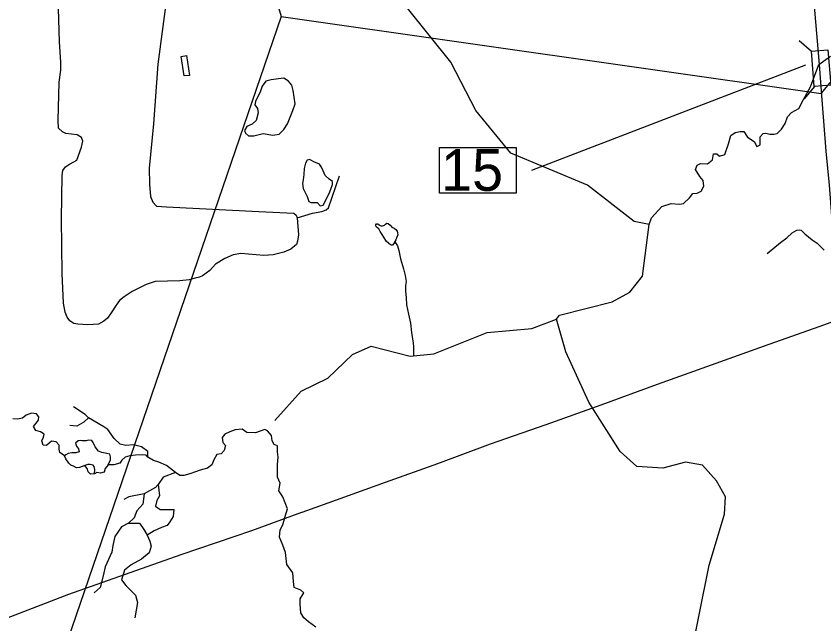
# Model space of a CAD drawing. Extents: x 2082433 to 2279600, y 546599 to 755198.
# Drawn here: x 2184182 to 2190966, y 560446 to 565552 of the extents above; entities that cross this region are included whole.
import ezdxf

# ---------------------------------------------------------------- set-up
doc = ezdxf.new("R2010")
doc.units = 0
for name, color, linetype in [('Exist Boundary Political Fire Districts', 7, 'Continuous'), ('Exist Hydrographic Creek Single Shore', 7, 'Continuous'), ('Exist Hydrographic Misc Water Feature', 7, 'Continuous'), ('Exist Hydrographic Pond Under 1500 Sq Ft', 7, 'Continuous'), ('Exist Road Non-System Type 51', 7, 'Continuous'), ('Exist Road Primary US Attributed', 7, 'Continuous'), ('Exist Road Primary US Structure Standard Bridge CELL', 7, 'Continuous'), ('Exist Road Primary US Structure Standard Bridge Number Label', 7, 'Continuous'), ('Exist Utilities Electrical Transmission Line', 7, 'Continuous')]:
    doc.layers.add(name, color=color, linetype=linetype)

msp = doc.modelspace()

# ---------------------------------------------------------------- linework, layer by layer
at = {"layer": 'Exist Boundary Political Fire Districts'}
for points in [[(2184770.1, 571633), (2184681.7, 571341.4), (2184687.2, 571323.1), (2186407.2, 565549.4)], [(2186407.2, 565549.4), (2190945, 564901.2), (2194698.9, 569380)], [(2186407.2, 565549.4), (2182889.5, 555276), (2180885, 554398.5), (2179859.3, 553890.4), (2176488.4, 553032.5), (2172776, 550757.8), (2171117.1, 549711.7), (2170077.1, 548737.9)]]:
    msp.add_lwpolyline(points, dxfattribs=at)
at = {"layer": 'Exist Hydrographic Creek Single Shore'}
msp.add_line((2186354.2, 562154.7), (2186576.3, 562399.5), dxfattribs=at)
for points in [[(2189499.4, 563800.1), (2189374.5, 563825.6), (2188980.4, 564132.1), (2188337.3, 564401), (2188043.5, 564757.8), (2187832.3, 565165.5), (2187470.3, 565619), (2187411.3, 565761.1), (2187410.5, 565842.8)], [(2189499.4, 563800.1), (2189519.5, 563857.3), (2189606.3, 563951), (2189683, 563976.5), (2189752.8, 563973.1), (2189786.9, 563978.2), (2189838, 564025.9), (2189865.2, 564061.7), (2189902.7, 564063.4), (2189936.8, 564080.4), (2189958.9, 564123), (2189953.8, 564170.7), (2189924.9, 564203.1), (2189889.1, 564262.7), (2189902.7, 564300.1), (2189931.7, 564313.8), (2189987.9, 564310.4), (2190030.5, 564344.4), (2190039, 564393.8), (2190067.9, 564393.8), (2190090.1, 564375.1), (2190136.1, 564388.7), (2190165, 564479), (2190183.8, 564548.8), (2190222.1, 564573.5), (2190264.7, 564582), (2190295.3, 564582), (2190324.3, 564536.1), (2190380.5, 564498.6), (2190404.3, 564457.7), (2190431.6, 564469.6), (2190431.6, 564503.7), (2190431.6, 564537.8), (2190455.4, 564565), (2190479.3, 564568.4), (2190511.6, 564559.9), (2190545.7, 564559.9), (2190573, 564565), (2190610.4, 564602.5), (2190642.8, 564650.2), (2190661.5, 564706.4), (2190695.6, 564742.1), (2190755.2, 564774.5), (2190796.1, 564851.2), (2190854, 564956.8), (2190924.8, 565145.5), (2191022.6, 565214)], [(2188721.4, 563005.7), (2188746.4, 563038), (2189187.5, 563150.4), (2189336.4, 563232.7), (2189443.4, 563368.3), (2189499.4, 563800.1)], [(2190489.1, 563558.8), (2190601.9, 563650.4), (2190655.6, 563689.5), (2190699.8, 563731.3), (2190739.9, 563752.5), (2190761.2, 563755.1), (2190774.8, 563753.4), (2190808, 563722.7), (2190868.5, 563673.3), (2190911.1, 563643.5), (2190968.1, 563584.8)], [(2187362.8, 563654.5), (2187385.1, 563620.7), (2187395.6, 563583), (2187409.7, 563513.2), (2187436.2, 563429.3), (2187448.9, 563373.4), (2187459.1, 563321.6), (2187453.4, 563287.6), (2187451.7, 563239.6), (2187457.9, 563187.5), (2187460.4, 563125.5), (2187478.8, 563047.7), (2187495.6, 562971.8), (2187503.8, 562893.9), (2187510.6, 562839.8), (2187516.7, 562808), (2187518.8, 562774.1), (2187519, 562752.1), (2187519, 562698.6)], [(2186576.3, 562399.5), (2186800.4, 562509.8), (2187007.3, 562709), (2187165.4, 562777.9), (2187490.4, 562695.9), (2187690.4, 562714.8), (2188139.4, 562892.7), (2188513.5, 562927.8), (2188721.4, 563005.7)], [(2189832.4, 560090.1), (2190002.4, 560939.6), (2190132.4, 561366.7), (2190139.6, 561514.1), (2190063.5, 561646.8), (2189946.4, 561780.4), (2189804.5, 561803), (2189613.4, 561754.3), (2189396.4, 561768.5), (2189254.3, 561892.8), (2188992.5, 562308.1), (2188798.5, 562731.9), (2188721.4, 563005.7)], [(2184589.3, 561857.1), (2184547.7, 561884.9), (2184542.1, 561912.7), (2184542.1, 561946), (2184517.1, 561973.8), (2184478.2, 561979.4), (2184436.6, 561943.2), (2184408.8, 561946), (2184397.7, 561984.9), (2184411.6, 562015.5), (2184417.1, 562040.5), (2184386.6, 562060), (2184347.7, 562071.1), (2184328.3, 562104.4), (2184350.5, 562132.2), (2184369.9, 562157.2), (2184372.7, 562185), (2184353.3, 562210), (2184311.6, 562215.6), (2184267.2, 562198.9), (2184233.9, 562173.9), (2184192.2, 562165.6), (2184153.4, 562168.4)], [(2186272, 562079.4), (2186191.5, 562051.6), (2186119.3, 562054.4), (2186080.4, 562082.2), (2186022.1, 562076.6), (2185977.7, 562060), (2185936, 562040.5), (2185911.1, 562012.7), (2185919.4, 561968.3), (2185941.6, 561943.3), (2185930.5, 561901.6), (2185902.7, 561873.8), (2185866.6, 561868.2), (2185841.6, 561823.7), (2185825, 561782.1), (2185788.9, 561754.3), (2185727.8, 561737.6), (2185688.9, 561723.7), (2185641.7, 561707), (2185591.7, 561693.1), (2185555.6, 561693.1), (2185519.5, 561718.1)], [(2186699.7, 560417.5), (2186638.6, 560462), (2186599.7, 560495.3), (2186571.9, 560539.8), (2186566.4, 560612), (2186566.4, 560656.5), (2186599.7, 560706.5), (2186571.9, 560728.8), (2186516.4, 560751), (2186510.8, 560801), (2186505.3, 560873.3), (2186455.3, 560945.5), (2186444.2, 561045.6), (2186422, 561106.7), (2186394.2, 561173.4), (2186399.8, 561234.6), (2186422, 561279), (2186438.6, 561340.2), (2186460.9, 561412.4), (2186422, 561512.5), (2186388.7, 561562.5), (2186399.8, 561629.2), (2186377.6, 561679.2), (2186377.6, 561740.4), (2186377.6, 561784.8), (2186383.1, 561846), (2186377.6, 561890.4), (2186377.6, 561940.5), (2186349.8, 561951.6), (2186333.1, 561984.9), (2186327.6, 562029.4), (2186294.3, 562068.3), (2186272, 562079.4)], [(2184955.8, 561782.1), (2184975.3, 561823.7), (2184975.3, 561848.8), (2184969.7, 561871), (2184944.7, 561876.5), (2184900.3, 561884.9), (2184872.5, 561896), (2184844.8, 561932.1), (2184828.1, 561968.3), (2184817, 561987.7), (2184789.2, 561990.5), (2184769.8, 561984.9), (2184733.7, 561982.2), (2184722.6, 561987.7), (2184703.2, 561982.2), (2184680.9, 561962.7), (2184689.3, 561937.7), (2184705.9, 561915.5), (2184711.5, 561890.4), (2184683.7, 561882.1), (2184650.4, 561882.1), (2184619.9, 561876.5), (2184600.4, 561865.4), (2184589.3, 561857.1)], [(2184758.7, 561776.5), (2184714.3, 561759.8), (2184689.3, 561757), (2184664.3, 561770.9), (2184642.1, 561779.3), (2184625.4, 561796), (2184600.4, 561832.1), (2184589.3, 561857.1)], [(2185519.5, 561718.1), (2185444.6, 561776.5), (2185380.7, 561804.3), (2185336.3, 561818.2), (2185289.1, 561846), (2185275.2, 561862.7), (2185241.9, 561865.4), (2185183.5, 561862.7), (2185136.3, 561857.1), (2185097.5, 561846), (2185069.7, 561821), (2185053, 561796), (2185003, 561782.1), (2184955.8, 561782.1)], [(2184839.2, 561707), (2184842, 561743.2), (2184836.4, 561768.2), (2184828.1, 561779.3), (2184803.1, 561784.8), (2184783.7, 561784.8), (2184758.7, 561776.5)], [(2184839.2, 561707), (2184805.9, 561704.2), (2184786.5, 561723.7), (2184778.1, 561751.5), (2184758.7, 561776.5)], [(2184955.8, 561782.1), (2184930.9, 561751.5), (2184922.5, 561720.9), (2184889.2, 561712.6), (2184858.7, 561718.1), (2184839.2, 561707)], [(2185519.5, 561718.1), (2185416.8, 561679.2), (2185375.1, 561615.3), (2185352.9, 561590.3), (2185302.9, 561562.5), (2185258.5, 561537.5), (2185128, 561512.5), (2185086.4, 561490.3)]]:
    msp.add_lwpolyline(points, dxfattribs=at)
at = {"layer": 'Exist Hydrographic Misc Water Feature'}
for points in [[(2184917.6, 562101.2), (2184790.3, 562176.4), (2184761.4, 562205.4), (2184663.1, 562269.1)], [(2184790.3, 562176.4), (2184749.8, 562141.7), (2184692, 562107), (2184634.1, 562112.7)], [(2185289.1, 561846), (2185287.9, 561892.7), (2185235.8, 561933.2), (2185166.4, 561950.6), (2185102.8, 561944.8), (2185056.5, 561956.4), (2185004.4, 562002.7), (2184952.3, 562078), (2184917.6, 562101.2)], [(2185375.1, 561615.3), (2185386.2, 561522.1), (2185363.1, 561481.6), (2185351.5, 561435.3), (2185392, 561406.3), (2185438.3, 561406.3), (2185507.7, 561406.3), (2185501.9, 561348.4), (2185473, 561302.1), (2185449.9, 561273.2), (2185403.6, 561255.8), (2185340, 561226.8), (2185282.1, 561192.1)], [(2185258.5, 561537.5), (2185247.4, 561452.7), (2185195.3, 561394.7), (2185172.2, 561336.8), (2185125.9, 561290.5)], [(2185125.9, 561290.5), (2185068, 561261.6), (2185010.2, 561180.5), (2184992.8, 561105.2), (2184987, 561047.3), (2184929.2, 560925.7), (2184911.8, 560850.5), (2184888.7, 560752), (2184836.6, 560705.7)], [(2185125.9, 561290.5), (2185218.5, 561290.5), (2185253.2, 561238.4), (2185282.1, 561192.1), (2185305.2, 561140), (2185316.8, 561099.4), (2185299.5, 561041.5), (2185235.8, 560989.4), (2185149, 560943.1), (2185091.2, 560896.8), (2185068, 560815.7), (2185102.8, 560769.4), (2185183.7, 560688.3), (2185201.1, 560624.6), (2185178, 560497.2)]]:
    msp.add_lwpolyline(points, dxfattribs=at)
at = {"layer": 'Exist Hydrographic Pond Under 1500 Sq Ft'}
for points in [[(2185613.8, 565220.1), (2185638.4, 565054.2), (2185594.3, 565049.9), (2185569.3, 565213.8), (2185613.8, 565220.1)], [(2186507.6, 564927.8), (2186497, 564971.3), (2186469.6, 565005.6), (2186430.6, 565030.8), (2186384.8, 565026.2), (2186325.2, 565017.1), (2186279.4, 565005.6), (2186247.4, 564964.4), (2186233.9, 564920.9), (2186192.4, 564834), (2186187.8, 564806.5), (2186208.4, 564774.5), (2186215.3, 564740.2), (2186199.3, 564676.1), (2186164.9, 564644), (2186119.1, 564625.7), (2186100.8, 564591.4), (2186107.6, 564568.5), (2186132.8, 564545.6), (2186178.5, 564547), (2186256.5, 564566.2), (2186336.7, 564552.5), (2186391.7, 564559.3), (2186430.6, 564600.5), (2186462.6, 564647.4), (2186506.2, 564758.5), (2186526.8, 564815.7), (2186507.6, 564927.8)], [(2186682.4, 564328.3), (2186663.1, 564338.7), (2186645.1, 564346.8), (2186627, 564342.3), (2186611.7, 564317.1), (2186601.8, 564270.3), (2186599.1, 564220.8), (2186592.8, 564177.6), (2186586.1, 564145), (2186593.7, 564102.8), (2186627, 564036.2), (2186639.7, 563995.7), (2186656.8, 563985.8), (2186709.9, 563984.6), (2186734.3, 563958.8), (2186762.2, 563962.4), (2186810.8, 564062.5), (2186824.3, 564098.3), (2186838.8, 564137.1), (2186840.6, 564161.4), (2186809.9, 564182.1), (2186778.4, 564212.7), (2186760.4, 564253.2), (2186746, 564283.8), (2186728.9, 564308.1), (2186682.4, 564328.3)], [(2187362.8, 563654.5), (2187353.1, 563640.5), (2187343.1, 563628.7), (2187335.1, 563626.6), (2187325.2, 563630.6), (2187313.1, 563640.1), (2187291, 563662.1), (2187270.7, 563693.9), (2187256.5, 563716), (2187240.3, 563743.5), (2187227.8, 563763.6), (2187208.1, 563777.6), (2187202, 563789.5), (2187202.2, 563797.6), (2187207.9, 563807.6)], [(2187207.9, 563807.6), (2187219.8, 563807.5), (2187230.1, 563799.4), (2187240.1, 563793.8), (2187247.9, 563789.8), (2187260, 563790), (2187275.8, 563795.8), (2187285.7, 563804), (2187295.9, 563812.2), (2187307.8, 563810), (2187324, 563794.1), (2187338.4, 563778.2), (2187357.8, 563770.4), (2187372, 563758.5), (2187382.4, 563744.8), (2187386.5, 563730.8), (2187388.6, 563714.7), (2187380.6, 563694.8), (2187371, 563672.7), (2187362.5, 563658.5), (2187362.8, 563654.5)]]:
    msp.add_lwpolyline(points, dxfattribs=at)
at = {"layer": 'Exist Road Non-System Type 51'}
for points in [[(2185454.8, 565785), (2185372.2, 565146.8), (2185337, 564646.9), (2185299.9, 564273), (2185301.9, 564140.8), (2185310.2, 564035.5), (2185330.8, 563990.1), (2185359.8, 563954.9), (2185444.4, 563948.7), (2186221.1, 563909.5), (2186514.4, 563895), (2186533, 563878.5), (2186543.3, 563855.8)], [(2186543.3, 563855.8), (2186553.6, 563713.3), (2186545.4, 563661.6), (2186537.1, 563632.7), (2186489.6, 563593.5), (2186429.7, 563568.7), (2186340.9, 563546), (2186262.4, 563541.8), (2186068.2, 563556.3), (2186004.2, 563546), (2185934, 563515), (2185857.6, 563467.5), (2185808, 563413.8), (2185748.1, 563370.4), (2185721.2, 563358), (2185686.1, 563349.7), (2185636.5, 563335.3), (2185556, 563327), (2185349.4, 563320.8), (2185273, 563298.1), (2185157.3, 563238.2), (2185089.2, 563192.8), (2185049.9, 563161.8), (2185021, 563122.5), (2184979.7, 563058.5), (2184948.7, 563015.1), (2184919.8, 562990.3), (2184872.3, 562963.5), (2184783.5, 562957.3), (2184700.9, 562963.5), (2184667.8, 562969.7), (2184632.7, 562992.4), (2184610, 563021.3), (2184593.4, 563064.7), (2184581, 563139.1), (2184568.7, 563389), (2184562.5, 563849.6), (2184568.7, 564213.1), (2184572.8, 564254.4), (2184595.5, 564285.4), (2184630.6, 564308.2), (2184665.7, 564326.7), (2184690.5, 564341.2), (2184731.8, 564450.7), (2184742.2, 564502.3), (2184729.8, 564533.3), (2184694.7, 564553.9), (2184599.6, 564566.3), (2184570.7, 564578.7), (2184537.7, 564609.7), (2184533.5, 564675.8), (2184543.9, 564996), (2184556.3, 565097.2), (2184558.3, 565165.3), (2184545.9, 565336.8), (2184535.6, 565712.7)], [(2186543.3, 563855.8), (2186671.4, 563895), (2186749.9, 563909.5), (2186785, 563924), (2186805.6, 563942.5), (2186898.6, 564209)]]:
    msp.add_lwpolyline(points, dxfattribs=at)
at = {"layer": 'Exist Road Primary US Attributed'}
for points in [[(2190929.4, 565146.2), (2190912.3, 565340.4), (2190894, 565569.1), (2190866.3, 565921.2), (2190837.8, 566271.7), (2190807.6, 566658.8), (2190776.1, 567044.5)], [(2191489.7, 558265.9), (2191482.9, 558326.3), (2191456.5, 558649.1), (2191410.5, 559219.7), (2191396.9, 559386.6), (2191374.3, 559681.7), (2191342, 560078.6), (2191314.3, 560388.2), (2191287.5, 560739.5), (2191256.8, 561102.3), (2191229.6, 561436.9), (2191204.9, 561724), (2191170.4, 562157.9), (2191130.4, 562655.2), (2191093.3, 563080.6), (2191061.8, 563507.3), (2191013.7, 564130.2), (2190986.4, 564418.1), (2190954.9, 564811.6), (2190929.4, 565146.2)]]:
    msp.add_lwpolyline(points, dxfattribs=at)
at = {"layer": 'Exist Road Primary US Structure Standard Bridge CELL'}
for p, q in [((2190758.2, 565345.6), (2190861.7, 565257.6)), ((2190888.3, 564961.4), (2190800.4, 564857.9))]:
    msp.add_line(p, q, dxfattribs=at)
msp.add_lwpolyline([(2191000.2, 565268.9), (2191024.4, 564972.4), (2190885.9, 564961.2), (2190861.7, 565257.6)], close=True, dxfattribs=at)
at = {"layer": 'Exist Road Primary US Structure Standard Bridge Number Label'}
msp.add_line((2190813.5, 565141.1), (2188510.7, 564255.4), dxfattribs=at)
msp.add_lwpolyline([(2187739, 564446.6), (2188383.1, 564446.6), (2188383.1, 564064.3), (2187739, 564064.3)], close=True, dxfattribs=at)
at = {"layer": 'Exist Utilities Electrical Transmission Line'}
for points in [[(2191363.4, 563099.9), (2190924.7, 562941), (2190466, 562779.9), (2190021.2, 562618.9)], [(2190021.2, 562618.9), (2189566.6, 562455.7), (2189091.9, 562284.6), (2188631.2, 562117.5), (2188164.6, 561954.4), (2187721.8, 561791.3), (2187281.1, 561632.3), (2186800.6, 561461), (2186581.2, 561381.7)], [(2176868.1, 557755.8), (2178548.7, 558610.9), (2178596.5, 558629.1), (2178682.4, 558653.6), (2180384.8, 559187.1), (2181183.1, 559433.5), (2182055, 559718.3), (2182727.5, 559974.1), (2183597.3, 560300.8), (2184624.7, 560694.4), (2185568.5, 561027.7), (2186163, 561228.9), (2186582.1, 561383.2)]]:
    msp.add_lwpolyline(points, dxfattribs=at)

# ---------------------------------------------------------------- texts
at = {"layer": 'Exist Road Primary US Structure Standard Bridge Number Label'}
msp.add_text('15', height=350, dxfattribs=at).set_placement((2187751.5, 564084.1))

doc.saveas('drawing.dxf')
